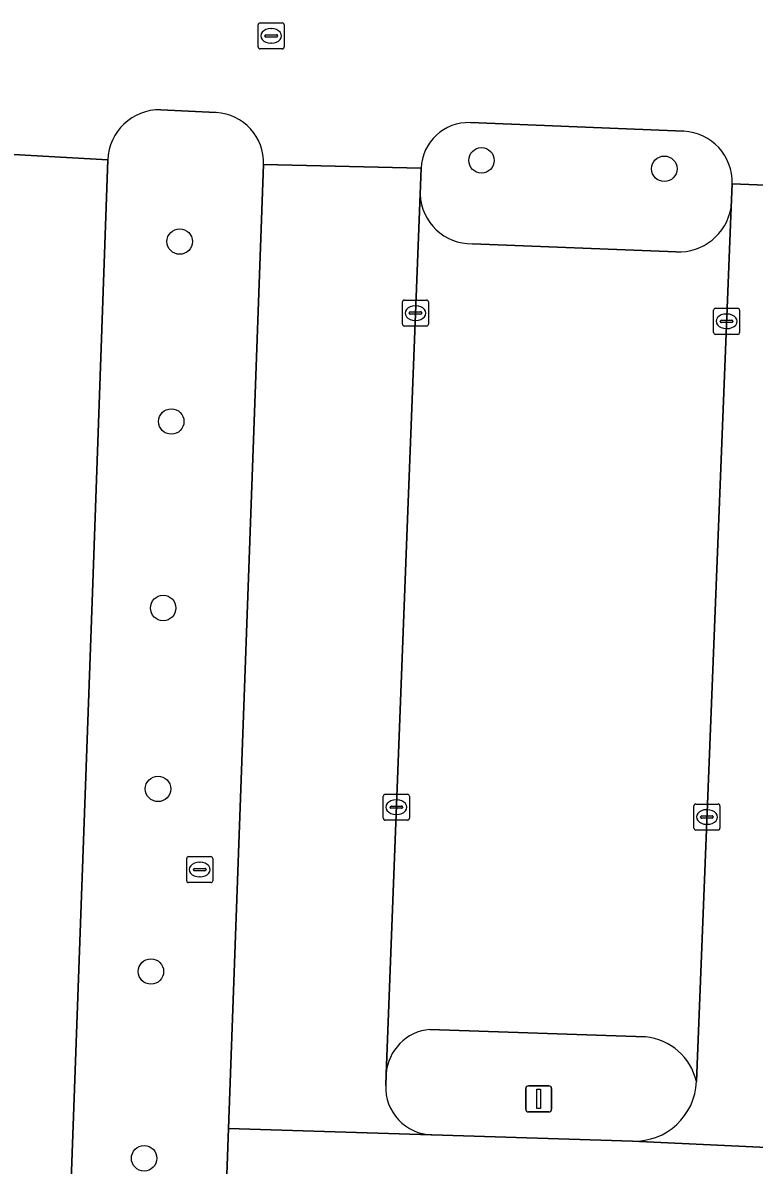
# Model space of a CAD drawing. Extents: x 160732 to 162107, y 387428 to 388479.
# Drawn here: x 161865.08 to 161893.17, y 387522.85 to 387566.71 of the extents above; entities that cross this region are included whole.
import ezdxf

# ---------------------------------------------------------------- set-up
doc = ezdxf.new("R2010")
doc.units = 0
for name, color, linetype in [('IMGEO_Berm_groen', 7, 'Continuous'), ('IMGEO_Boom', 7, 'Continuous'), ('IMGEO_Kolk', 7, 'Continuous'), ('IMGEO_Lichtmast', 7, 'Continuous'), ('IMGEO_Parkeervlak_open', 7, 'Continuous'), ('IMGEO_Rijbaan_lokaal_open', 7, 'Continuous'), ('IMGEO_Rioolput', 7, 'Continuous'), ('IMGEO_Verkeerseiland_open', 7, 'Continuous')]:
    doc.layers.add(name, color=color, linetype=linetype)

msp = doc.modelspace()

# ---------------------------------------------------------------- linework, layer by layer
at = {"layer": 'IMGEO_Berm_groen'}
for points in [[(161872.506, 387563.264), (161870.375, 387563.378)], [(161868.344, 387561.449), (161867.752, 387544.843), (161866.601, 387513.086)], [(161872.563, 387512.893), (161872.976, 387524.257), (161874.323, 387561.276)]]:
    msp.add_lwpolyline(points, dxfattribs=at)
for centre, radius, start, end in [((161870.344, 387561.376), 2.002, 89.1254, 177.9236), ((161872.403, 387561.346), 1.921, 357.9193, 86.9343)]:
    msp.add_arc(centre, radius, start, end, dxfattribs=at)
at = {"layer": 'IMGEO_Boom'}
for centre in [(161882.695, 387561.433), (161889.717, 387561.109), (161871.104, 387558.314), (161870.78, 387551.406), (161870.469, 387544.244), (161870.272, 387537.297), (161869.999, 387530.287), (161869.738, 387523.113)]:
    msp.add_circle(centre, 0.489, dxfattribs=at)
at = {"layer": 'IMGEO_Kolk'}
for p, q in [((161879.658, 387555.142), (161879.658, 387555.994)), ((161879.733, 387556.068), (161880.585, 387556.068)), ((161880.659, 387555.994), (161880.659, 387555.142)), ((161879.917, 387555.562), (161879.917, 387555.574)), ((161880.355, 387555.525), (161879.957, 387555.525)), ((161879.96, 387555.611), (161880.358, 387555.611)), ((161880.146, 387555.848), (161880.171, 387555.848)), ((161880.401, 387555.574), (161880.401, 387555.562)), ((161891.609, 387554.826), (161891.609, 387555.678)), ((161891.684, 387555.752), (161892.536, 387555.752)), ((161892.097, 387555.532), (161892.122, 387555.532)), ((161892.61, 387555.678), (161892.61, 387554.826)), ((161880.585, 387555.068), (161879.733, 387555.068)), ((161880.169, 387555.288), (161880.144, 387555.288)), ((161891.868, 387555.246), (161891.868, 387555.258)), ((161892.306, 387555.209), (161891.908, 387555.209)), ((161891.911, 387555.295), (161892.309, 387555.295)), ((161892.352, 387555.258), (161892.352, 387555.246)), ((161892.536, 387554.752), (161891.684, 387554.752)), ((161892.12, 387554.972), (161892.095, 387554.972)), ((161879, 387537.095), (161879.852, 387537.095)), ((161878.925, 387536.169), (161878.925, 387537.021)), ((161879.184, 387536.589), (161879.184, 387536.601)), ((161879.227, 387536.638), (161879.625, 387536.638)), ((161879.413, 387536.875), (161879.438, 387536.875)), ((161879.668, 387536.601), (161879.668, 387536.589)), ((161879.926, 387537.021), (161879.926, 387536.169)), ((161890.853, 387535.792), (161890.853, 387536.644)), ((161890.928, 387536.718), (161891.78, 387536.718)), ((161891.854, 387536.644), (161891.854, 387535.792)), ((161879.622, 387536.552), (161879.224, 387536.552)), ((161879.436, 387536.315), (161879.411, 387536.315)), ((161891.112, 387536.212), (161891.112, 387536.224)), ((161891.55, 387536.175), (161891.152, 387536.175)), ((161891.155, 387536.261), (161891.553, 387536.261)), ((161891.341, 387536.498), (161891.366, 387536.498)), ((161891.596, 387536.224), (161891.596, 387536.212)), ((161879.852, 387536.095), (161879, 387536.095)), ((161891.78, 387535.718), (161890.928, 387535.718)), ((161891.364, 387535.938), (161891.339, 387535.938))]:
    msp.add_line(p, q, dxfattribs=at)
for points in [[(161879.658, 387555.142), (161879.658, 387555.994)], [(161879.733, 387556.068), (161880.585, 387556.068)], [(161880.659, 387555.994), (161880.659, 387555.142)], [(161891.609, 387554.826), (161891.609, 387555.678)], [(161891.684, 387555.752), (161892.536, 387555.752)], [(161892.61, 387555.678), (161892.61, 387554.826)], [(161880.585, 387555.068), (161879.733, 387555.068)], [(161892.536, 387554.752), (161891.684, 387554.752)], [(161879, 387537.095), (161879.852, 387537.095)], [(161878.925, 387536.169), (161878.925, 387537.021)], [(161879.926, 387537.021), (161879.926, 387536.169)], [(161890.853, 387535.792), (161890.853, 387536.644)], [(161890.928, 387536.718), (161891.78, 387536.718)], [(161891.854, 387536.644), (161891.854, 387535.792)], [(161879.852, 387536.095), (161879, 387536.095)], [(161891.78, 387535.718), (161890.928, 387535.718)]]:
    msp.add_lwpolyline(points, dxfattribs=at)
for centre, radius, start, end in [((161879.735, 387555.992), 0.0765, 91.552, 178.448), ((161879.735, 387555.992), 0.0765, 91.552, 178.448), ((161880.583, 387555.992), 0.0765, 1.552, 88.448), ((161880.583, 387555.992), 0.0765, 1.552, 88.448), ((161879.957, 387555.571), 0.0403, 85.8775, 175.7526), ((161879.954, 387555.561), 0.0366, 178.938, 274.7102), ((161880.358, 387555.568), 0.043, 264.8664, 352.4533), ((161880.362, 387555.573), 0.0386, 1.7309, 96.639), ((161891.686, 387555.676), 0.0765, 91.552, 178.448), ((161891.686, 387555.676), 0.0765, 91.552, 178.448), ((161892.534, 387555.676), 0.0765, 1.552, 88.448), ((161892.534, 387555.676), 0.0765, 1.552, 88.448), ((161879.735, 387555.144), 0.0765, 181.552, 268.448), ((161879.735, 387555.144), 0.0765, 181.552, 268.448), ((161880.583, 387555.144), 0.0765, 271.552, 358.448), ((161880.583, 387555.144), 0.0765, 271.552, 358.448), ((161891.908, 387555.255), 0.0403, 85.8775, 175.7526), ((161891.905, 387555.245), 0.0366, 178.938, 274.7102), ((161892.309, 387555.252), 0.043, 264.8664, 352.4533), ((161892.313, 387555.257), 0.0386, 1.7309, 96.639), ((161891.686, 387554.828), 0.0765, 181.552, 268.448), ((161891.686, 387554.828), 0.0765, 181.552, 268.448), ((161892.534, 387554.828), 0.0765, 271.552, 358.448), ((161892.534, 387554.828), 0.0765, 271.552, 358.448), ((161879.002, 387537.019), 0.0765, 91.552, 178.448), ((161879.002, 387537.019), 0.0765, 91.552, 178.448), ((161879.85, 387537.019), 0.0765, 1.552, 88.448), ((161879.85, 387537.019), 0.0765, 1.552, 88.448), ((161879.224, 387536.598), 0.0403, 85.8775, 175.7526), ((161879.221, 387536.588), 0.0366, 178.938, 274.7102), ((161879.625, 387536.595), 0.043, 264.8664, 352.4533), ((161879.629, 387536.6), 0.0386, 1.7309, 96.639), ((161890.93, 387536.642), 0.0765, 91.552, 178.448), ((161890.93, 387536.642), 0.0765, 91.552, 178.448), ((161891.778, 387536.642), 0.0765, 1.552, 88.448), ((161891.778, 387536.642), 0.0765, 1.552, 88.448), ((161879.002, 387536.171), 0.0765, 181.552, 268.448), ((161879.002, 387536.171), 0.0765, 181.552, 268.448), ((161879.85, 387536.171), 0.0765, 271.552, 358.448), ((161879.85, 387536.171), 0.0765, 271.552, 358.448), ((161891.152, 387536.221), 0.0403, 85.8775, 175.7526), ((161891.149, 387536.211), 0.0366, 178.938, 274.7102), ((161891.553, 387536.218), 0.043, 264.8664, 352.4533), ((161891.557, 387536.223), 0.0386, 1.7309, 96.639), ((161890.93, 387535.794), 0.0765, 181.552, 268.448), ((161890.93, 387535.794), 0.0765, 181.552, 268.448), ((161891.778, 387535.794), 0.0765, 271.552, 358.448), ((161891.778, 387535.794), 0.0765, 271.552, 358.448)]:
    msp.add_arc(centre, radius, start, end, dxfattribs=at)
for centre, major_axis, ratio, start_param, end_param in [((161880.145, 387555.568), (-0.387, 0.002), 0.722429, 4.712389, 7.853982), ((161880.17, 387555.568), (-0.39, 0.002), 0.717154, 1.570796, 4.712389), ((161892.096, 387555.252), (-0.387, 0.002), 0.722429, 4.712389, 7.853982), ((161892.121, 387555.252), (-0.39, 0.002), 0.717154, 1.570796, 4.712389), ((161879.412, 387536.595), (-0.387, 0.002), 0.722429, 4.712389, 7.853982), ((161879.437, 387536.595), (-0.39, 0.002), 0.717154, 1.570796, 4.712389), ((161891.34, 387536.218), (-0.387, 0.002), 0.722429, 4.712389, 7.853982), ((161891.365, 387536.218), (-0.39, 0.002), 0.717154, 1.570796, 4.712389)]:
    msp.add_ellipse(centre, major_axis=major_axis, ratio=ratio, start_param=start_param, end_param=end_param, dxfattribs=at)
at = {"layer": 'IMGEO_Lichtmast'}
for p, q in [((161884.396, 387524.996), (161884.396, 387525.796)), ((161884.396, 387525.796), (161884.396, 387524.996)), ((161884.496, 387525.896), (161885.286, 387525.896)), ((161885.286, 387525.896), (161884.496, 387525.896)), ((161885.386, 387525.796), (161885.386, 387524.996)), ((161885.386, 387524.996), (161885.386, 387525.796)), ((161885.286, 387524.896), (161884.496, 387524.896)), ((161884.496, 387524.896), (161885.286, 387524.896))]:
    msp.add_line(p, q, dxfattribs=at)
msp.add_lwpolyline([(161884.816, 387525.771), (161884.966, 387525.771), (161884.966, 387525.021), (161884.816, 387525.021), (161884.816, 387525.771)], dxfattribs=at)
for centre, start, end in [((161884.496, 387525.796), 90, 180), ((161884.496, 387525.796), 90, 180), ((161885.286, 387525.796), 0, 90), ((161885.286, 387525.796), 360, 90), ((161884.496, 387524.996), 180, 270), ((161884.496, 387524.996), 180, 270), ((161885.286, 387524.996), 270, 0), ((161885.286, 387524.996), 270, 0)]:
    msp.add_arc(centre, 0.1, start, end, dxfattribs=at)
at = {"layer": 'IMGEO_Parkeervlak_open'}
for points in [[(161880.337, 387560.131), (161879.873, 387548.313), (161879.033, 387526.351)], [(161890.952, 387526.064), (161892.285, 387559.628)], [(161890.17, 387557.92), (161882.348, 387558.233)], [(161880.716, 387528.061), (161888.996, 387527.773)]]:
    msp.add_lwpolyline(points, dxfattribs=at)
for centre, radius, start, end in [((161882.303, 387560.2), 1.968, 182.0102, 271.3015), ((161890.266, 387559.964), 2.046, 267.3019, 350.5444), ((161880.872, 387526.224), 1.844, 94.8589, 176.0529), ((161888.778, 387525.55), 2.234, 13.3042, 84.4069)]:
    msp.add_arc(centre, radius, start, end, dxfattribs=at)
at = {"layer": 'IMGEO_Rijbaan_lokaal_open'}
for points in [[(161870.375, 387563.378), (161872.506, 387563.264)], [(161882.271, 387562.881), (161890.462, 387562.55)], [(161892.321, 387560.531), (161898.107, 387560.299), (161898.323, 387561.119), (161898.595, 387561.511), (161898.945, 387561.817), (161899.746, 387562.128), (161908.684, 387561.768), (161909.18, 387561.671), (161909.575, 387561.468), (161910.078, 387560.92), (161910.295, 387560.249), (161910.26, 387558.979), (161908.897, 387525.408)], [(161867.752, 387544.843), (161868.344, 387561.449), (161862.444, 387561.79), (161862.407, 387560.846), (161860.572, 387514.118), (161860.553, 387513.625)], [(161862.444, 387561.79), (161868.344, 387561.449)], [(161879.873, 387548.313), (161880.337, 387560.131), (161880.376, 387561.129), (161874.323, 387561.276), (161872.976, 387524.257), (161880.764, 387524.009), (161880.787, 387524.012)], [(161874.323, 387561.276), (161880.376, 387561.129)], [(161897.732, 387549.689), (161898.072, 387559.312), (161898.107, 387560.299), (161892.321, 387560.531), (161892.285, 387559.628), (161890.952, 387526.064)], [(161879.017, 387525.915), (161879.033, 387526.351), (161879.873, 387548.313)], [(161866.601, 387513.086), (161867.752, 387544.843)], [(161906.36, 387523.047), (161898.823, 387523.284), (161888.491, 387523.771), (161880.787, 387524.012), (161880.764, 387524.009), (161872.976, 387524.257), (161872.563, 387512.893)], [(161888.491, 387523.771), (161898.823, 387523.284)]]:
    msp.add_lwpolyline(points, dxfattribs=at)
for centre, radius, start, end in [((161870.344, 387561.376), 2.002, 89.1254, 177.9236), ((161872.403, 387561.346), 1.921, 357.9193, 86.9343), ((161882.201, 387561.056), 1.826, 87.7986, 177.7105), ((161890.376, 387560.606), 1.946, 357.7969, 87.4779), ((161888.566, 387526.158), 2.388, 268.207, 357.7452), ((161880.85, 387525.846), 1.835, 177.8308, 268.0217)]:
    msp.add_arc(centre, radius, start, end, dxfattribs=at)
at = {"layer": 'IMGEO_Rioolput'}
for p, q in [((161874.117, 387565.786), (161874.117, 387566.638)), ((161874.192, 387566.712), (161875.044, 387566.712)), ((161874.605, 387566.492), (161874.63, 387566.492)), ((161875.118, 387566.638), (161875.118, 387565.786)), ((161874.376, 387566.206), (161874.376, 387566.218)), ((161874.814, 387566.169), (161874.416, 387566.169)), ((161874.419, 387566.255), (161874.817, 387566.255)), ((161874.86, 387566.218), (161874.86, 387566.206)), ((161875.044, 387565.712), (161874.192, 387565.712)), ((161874.628, 387565.932), (161874.603, 387565.932)), ((161871.374, 387533.774), (161871.374, 387534.626)), ((161871.449, 387534.7), (161872.301, 387534.7)), ((161871.862, 387534.48), (161871.887, 387534.48)), ((161872.375, 387534.626), (161872.375, 387533.774)), ((161871.633, 387534.194), (161871.633, 387534.206)), ((161872.071, 387534.157), (161871.673, 387534.157)), ((161871.676, 387534.243), (161872.074, 387534.243)), ((161872.117, 387534.206), (161872.117, 387534.194)), ((161872.301, 387533.7), (161871.449, 387533.7)), ((161871.885, 387533.92), (161871.86, 387533.92))]:
    msp.add_line(p, q, dxfattribs=at)
for points in [[(161874.117, 387565.786), (161874.117, 387566.638)], [(161874.192, 387566.712), (161875.044, 387566.712)], [(161875.118, 387566.638), (161875.118, 387565.786)], [(161875.044, 387565.712), (161874.192, 387565.712)], [(161871.374, 387533.774), (161871.374, 387534.626)], [(161871.449, 387534.7), (161872.301, 387534.7)], [(161872.375, 387534.626), (161872.375, 387533.774)], [(161872.301, 387533.7), (161871.449, 387533.7)]]:
    msp.add_lwpolyline(points, dxfattribs=at)
for centre, radius, start, end in [((161874.194, 387566.636), 0.0765, 91.552, 178.448), ((161874.194, 387566.636), 0.0765, 91.552, 178.448), ((161875.042, 387566.636), 0.0765, 1.552, 88.448), ((161875.042, 387566.636), 0.0765, 1.552, 88.448), ((161874.416, 387566.215), 0.0403, 85.8775, 175.7526), ((161874.413, 387566.205), 0.0366, 178.938, 274.7102), ((161874.817, 387566.212), 0.043, 264.8664, 352.4533), ((161874.821, 387566.217), 0.0386, 1.7309, 96.639), ((161874.194, 387565.788), 0.0765, 181.552, 268.448), ((161874.194, 387565.788), 0.0765, 181.552, 268.448), ((161875.042, 387565.788), 0.0765, 271.552, 358.448), ((161875.042, 387565.788), 0.0765, 271.552, 358.448), ((161871.451, 387534.624), 0.0765, 91.552, 178.448), ((161871.451, 387534.624), 0.0765, 91.552, 178.448), ((161872.299, 387534.624), 0.0765, 1.552, 88.448), ((161872.299, 387534.624), 0.0765, 1.552, 88.448), ((161871.673, 387534.203), 0.0403, 85.8775, 175.7526), ((161871.67, 387534.193), 0.0366, 178.938, 274.7102), ((161872.074, 387534.2), 0.043, 264.8664, 352.4533), ((161872.078, 387534.205), 0.0386, 1.7309, 96.639), ((161871.451, 387533.776), 0.0765, 181.552, 268.448), ((161871.451, 387533.776), 0.0765, 181.552, 268.448), ((161872.299, 387533.776), 0.0765, 271.552, 358.448), ((161872.299, 387533.776), 0.0765, 271.552, 358.448)]:
    msp.add_arc(centre, radius, start, end, dxfattribs=at)
for centre, major_axis, ratio, start_param, end_param in [((161874.604, 387566.212), (-0.387, 0.002), 0.722429, 4.712389, 7.853982), ((161874.629, 387566.212), (-0.39, 0.002), 0.717154, 1.570796, 4.712389), ((161871.861, 387534.2), (-0.387, 0.002), 0.722429, 4.712389, 7.853982), ((161871.886, 387534.2), (-0.39, 0.002), 0.717154, 1.570796, 4.712389)]:
    msp.add_ellipse(centre, major_axis=major_axis, ratio=ratio, start_param=start_param, end_param=end_param, dxfattribs=at)
at = {"layer": 'IMGEO_Verkeerseiland_open'}
for points in [[(161890.462, 387562.55), (161882.271, 387562.881)], [(161880.376, 387561.129), (161880.337, 387560.131)], [(161892.285, 387559.628), (161892.321, 387560.531)], [(161882.348, 387558.233), (161890.17, 387557.92)], [(161888.996, 387527.773), (161880.716, 387528.061)], [(161879.033, 387526.351), (161879.017, 387525.915)], [(161880.787, 387524.012), (161888.491, 387523.771)]]:
    msp.add_lwpolyline(points, dxfattribs=at)
for centre, radius, start, end in [((161882.201, 387561.056), 1.826, 87.7986, 177.7105), ((161890.376, 387560.606), 1.946, 357.7969, 87.4779), ((161882.303, 387560.2), 1.968, 182.0102, 271.3015), ((161890.266, 387559.964), 2.046, 267.3019, 350.5444), ((161880.872, 387526.224), 1.844, 94.8589, 176.0529), ((161888.778, 387525.55), 2.234, 13.3042, 84.4069), ((161888.566, 387526.158), 2.388, 268.207, 357.7452), ((161880.85, 387525.846), 1.835, 177.8308, 268.0217)]:
    msp.add_arc(centre, radius, start, end, dxfattribs=at)

doc.saveas('drawing.dxf')
